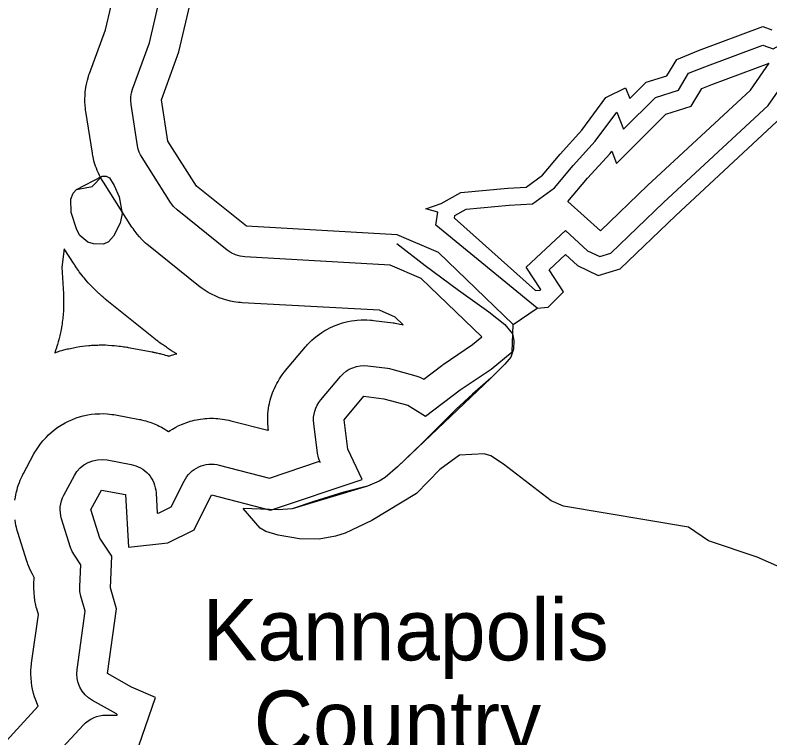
# Model space of a CAD drawing. Extents: x 1473865 to 1648260, y 639067 to 773536.
# Drawn here: x 1511351 to 1513196, y 651596 to 653364 of the extents above; entities that cross this region are included whole.
import ezdxf

# ---------------------------------------------------------------- set-up
doc = ezdxf.new("R2010")
doc.units = 0
for name, color, linetype in [('Exist Cultural Recreational Golf Course CELL', 7, 'Continuous'), ('Exist Hydrographic Buffer Line', 7, 'Continuous'), ('Exist Hydrographic Creek Single Shore', 7, 'Continuous'), ('Exist Hydrographic Lake Shore', 7, 'Continuous'), ('Exist Hydrographic Misc Water Feature', 7, 'Continuous')]:
    doc.layers.add(name, color=color, linetype=linetype)

msp = doc.modelspace()

# ---------------------------------------------------------------- linework, layer by layer
at = {"layer": 'Exist Hydrographic Buffer Line'}
for points in [[(1512623.1, 652690.1), (1512425.1, 652867.1), (1512426.1, 652873.6), (1512453.5, 652888.8), (1512558.6, 652898.6), (1512615.7, 652901.9), (1512669.7, 652941.6), (1512715.1, 652995.6), (1512769.4, 653055.3), (1512821.7, 653126.7), (1512838.6, 653084.4), (1512916.6, 653162.4), (1512972.6, 653180.1), (1512997.5, 653221.6), (1513037.2, 653237.5), (1513179.2, 653290.5), (1513204.1, 653281.2), (1513288.6, 653328.5), (1513321.3, 653348.7), (1513634.1, 653480.5), (1513663.1, 653531.1)], [(1512623.1, 652690.1), (1512634.4, 652691.2), (1512636.1, 652692.9), (1512600.8, 652747.3), (1512696.3, 652836.6), (1512750.4, 652787.4), (1512780.2, 652773.3), (1512807.6, 652781.5), (1512936.3, 652905.3), (1513191.9, 653142.6), (1513250.6, 653226.6), (1513387.8, 653306.7), (1513619.6, 653425.3), (1513650.8, 653468.5), (1513689.7, 653503.9), (1513662.4, 653527.8), (1513663.1, 653531.1)], [(1511351, 652177.5), (1511352.1, 652184.9), (1511353, 652190.4), (1511354.3, 652195.9), (1511356.1, 652203.1), (1511357.6, 652208.5), (1511359.3, 652213.8), (1511361.8, 652220.9), (1511363.8, 652226.1), (1511366.1, 652231.2), (1511369.3, 652238), (1511370.6, 652240.5), (1511371.9, 652243), (1511397.6, 652290.8), (1511399.8, 652294.6), (1511402.1, 652298.4), (1511408.5, 652308.3), (1511413.6, 652315.6), (1511419.2, 652322.4), (1511427.1, 652331.2), (1511433.2, 652337.5), (1511439.9, 652343.4), (1511449, 652350.8), (1511456.1, 652356.1), (1511463.6, 652360.9), (1511473.8, 652366.8), (1511481.6, 652370.9), (1511489.7, 652374.4), (1511500.8, 652378.6), (1511509.1, 652381.5), (1511517.7, 652383.7), (1511529.3, 652386.1), (1511538, 652387.6), (1511546.8, 652388.4), (1511558.6, 652389), (1511567.4, 652389.1), (1511576.2, 652388.5), (1511588, 652387.3), (1511592.4, 652386.7), (1511596.7, 652386), (1511655.5, 652374.9), (1511657.8, 652374.5), (1511660.1, 652374), (1511666.1, 652372.6), (1511670.6, 652371.5), (1511675.1, 652370.1), (1511681, 652368.2), (1511685.4, 652366.7), (1511689.7, 652365.1), (1511695.4, 652362.7), (1511699.6, 652360.8), (1511703.8, 652358.8), (1511709.3, 652356), (1511713.4, 652353.8), (1511717.4, 652351.4), (1511722.6, 652348.1), (1511726.5, 652345.6), (1511726.6, 652345.5), (1511730.4, 652348.1), (1511735.9, 652351.4), (1511740, 652353.8), (1511744.2, 652356.1), (1511749.9, 652359), (1511754.2, 652361), (1511758.5, 652362.9), (1511764.4, 652365.3), (1511768.9, 652367), (1511773.4, 652368.5), (1511779.5, 652370.4), (1511784.1, 652371.7), (1511788.7, 652372.8), (1511795, 652374.1), (1511799.6, 652375.1), (1511804.4, 652375.8), (1511810.7, 652376.6), (1511815.4, 652377.1), (1511820.2, 652377.4), (1511826.5, 652377.7), (1511831.3, 652377.8), (1511836.1, 652377.7), (1511842.4, 652377.4), (1511847.2, 652377.2), (1511851.9, 652376.7), (1511858.3, 652375.8), (1511863, 652375.1), (1511867.7, 652374.2), (1511873.9, 652372.9), (1511876.2, 652372.4), (1511878.5, 652371.8), (1511968.9, 652348.4), (1511970.5, 652348.9), (1511970.2, 652351.1), (1511969.9, 652354), (1511969.6, 652356.8), (1511969.1, 652364.5), (1511968.8, 652370.3), (1511968.8, 652376.1), (1511969.1, 652383.8), (1511969.4, 652389.6), (1511970, 652395.3), (1511971, 652402.9), (1511971.9, 652408.6), (1511973.2, 652414.3), (1511975, 652421.8), (1511976.5, 652427.4), (1511978.2, 652432.9), (1511980.8, 652440.1), (1511982.9, 652445.5), (1511985.2, 652450.8), (1511988.5, 652457.8), (1511991.1, 652462.9), (1511994, 652467.9), (1511998, 652474.5), (1512001.1, 652479.4), (1512004.5, 652484.1), (1512009.1, 652490.2), (1512010.9, 652492.5), (1512012.7, 652494.7), (1512061, 652552.1), (1512063.3, 652554.7), (1512065.6, 652557.2), (1512072.1, 652564), (1512077, 652568.9), (1512082.3, 652573.4), (1512089.5, 652579.3), (1512095.1, 652583.6), (1512100.8, 652587.4), (1512108.7, 652592.4), (1512114.8, 652595.9), (1512121, 652599), (1512129.4, 652603), (1512135.8, 652605.7), (1512142.4, 652608.1), (1512151.3, 652610.9), (1512158, 652612.8), (1512164.8, 652614.3), (1512173.9, 652616.1), (1512180.8, 652617.2), (1512187.7, 652617.8), (1512197.1, 652618.4), (1512204, 652618.6), (1512211, 652618.4), (1512220.3, 652617.8), (1512223.8, 652617.5), (1512227.2, 652617.2), (1512275.5, 652611.1), (1512277.4, 652610.9), (1512279.3, 652610.6), (1512284.5, 652609.7), (1512288.3, 652609.1), (1512292.1, 652608.3), (1512297.2, 652607.1), (1512299.1, 652606.6), (1512300.1, 652606.3), (1512280.7, 652625), (1512241.8, 652641.9), (1511906.5, 652660.5), (1511902.2, 652660.8), (1511897.8, 652661.3), (1511886.3, 652662.9), (1511877.7, 652664.4), (1511869.2, 652666.6), (1511858, 652669.9), (1511849.8, 652672.7), (1511841.8, 652676.1), (1511831.2, 652681.2), (1511823.5, 652685.2), (1511816.1, 652689.9), (1511806.5, 652696.5), (1511802.9, 652699), (1511799.5, 652701.7), (1511677.4, 652800.1), (1511673.9, 652803.1), (1511670.5, 652806.1), (1511661.7, 652814.5), (1511655.4, 652821.1), (1511649.6, 652828.1), (1511642.2, 652837.8), (1511639.6, 652841.5), (1511637.1, 652845.2), (1511567.2, 652954.9), (1511565.7, 652957.3), (1511564.2, 652959.8), (1511560.4, 652966.5), (1511557.7, 652971.6), (1511555.3, 652976.8), (1511552.2, 652983.9), (1511550, 652989.2), (1511548.1, 652994.6), (1511545.8, 653001.9), (1511544.2, 653007.4), (1511542.8, 653013), (1511541.2, 653020.6), (1511540.7, 653023.4), (1511540.2, 653026.2), (1511524.2, 653127.6), (1511523.7, 653131.1), (1511523.3, 653134.6), (1511522.4, 653144.1), (1511522, 653151.1), (1511522, 653158.2), (1511522.3, 653167.6), (1511522.8, 653174.7), (1511523.7, 653181.7), (1511525.2, 653191), (1511526.5, 653198), (1511528.3, 653204.8), (1511531, 653213.9), (1511532, 653217.3), (1511533.2, 653220.6), (1511572, 653327.6), (1511599.7, 653445.5)], [(1511385.9, 651484.4), (1511518.2, 651627.8), (1511523.7, 651633.2), (1511529.7, 651638), (1511536.3, 651642.2), (1511543.2, 651645.7), (1511550.4, 651648.4), (1511557.9, 651650.4), (1511565.6, 651651.6), (1511573.3, 651652), (1511600.6, 651652), (1511601.2, 651653.8), (1511599, 651655), (1511540.2, 651688.1), (1511530.8, 651694.4), (1511522.5, 651701.9), (1511515.5, 651710.6), (1511509.7, 651720.2), (1511505.5, 651730.6), (1511502.9, 651741.5), (1511502, 651752.7), (1511502.7, 651763.9), (1511522.5, 651906.3), (1511512.2, 651942.5), (1511509.8, 651954.5), (1511509.4, 651966.7), (1511511.9, 652019.3), (1511496.2, 652042.9), (1511490.9, 652052.1), (1511487.1, 652061.9), (1511465, 652131.8), (1511463.1, 652139), (1511462, 652146.4), (1511461.5, 652153.9), (1511461.9, 652161.4), (1511462.9, 652168.8), (1511464.8, 652176.1), (1511467.3, 652183.1), (1511470.5, 652189.9), (1511496.2, 652237.7), (1511502.6, 652247.7), (1511510.5, 652256.5), (1511519.7, 652263.9), (1511529.9, 652269.8), (1511541, 652274.1), (1511552.5, 652276.5), (1511564.3, 652277.2), (1511576.1, 652275.9), (1511634.9, 652264.9), (1511640.9, 652263.5), (1511646.8, 652261.6), (1511652.6, 652259.2), (1511658.1, 652256.4), (1511663.4, 652253.1), (1511668.3, 652249.4), (1511673, 652245.3), (1511677.3, 652240.8), (1511681.2, 652236), (1511684.7, 652230.8), (1511687.7, 652225.5), (1511690.4, 652219.8), (1511692.5, 652214), (1511694.1, 652208), (1511695.3, 652201.9), (1511695.9, 652195.7), (1511699, 652146), (1511703.3, 652146.5), (1511733, 652161.3), (1511764.5, 652224.3), (1511767.6, 652229.9), (1511771.1, 652235.2), (1511775.1, 652240.2), (1511779.5, 652244.8), (1511784.3, 652249), (1511789.4, 652252.8), (1511794.8, 652256.2), (1511800.5, 652259.1), (1511806.4, 652261.5), (1511812.5, 652263.3), (1511818.8, 652264.7), (1511825.1, 652265.5), (1511831.5, 652265.8), (1511837.8, 652265.5), (1511844.2, 652264.7), (1511850.4, 652263.4), (1511972.9, 652231.6), (1512095.7, 652272.6), (1512096.9, 652270), (1512092.8, 652281), (1512090.4, 652292.6), (1512081.3, 652365), (1512080.8, 652372.7), (1512081, 652380.4), (1512082, 652388.1), (1512083.8, 652395.6), (1512086.4, 652402.9), (1512089.7, 652409.8), (1512093.7, 652416.4), (1512098.4, 652422.6), (1512146.7, 652479.9), (1512153.1, 652486.7), (1512160.3, 652492.6), (1512168.2, 652497.5), (1512176.7, 652501.4), (1512185.6, 652504.3), (1512194.7, 652506), (1512204, 652506.6), (1512213.3, 652506), (1512261.6, 652500), (1512266.7, 652499.2), (1512271.8, 652498), (1512331, 652482), (1512340.9, 652478.6), (1512350.3, 652473.8), (1512394.4, 652506.9), (1512395.9, 652508), (1512397.4, 652509.1), (1512469.7, 652558.1), (1512492.3, 652576.6), (1512343.8, 652719.8), (1512268, 652752.6), (1511912.7, 652772.3), (1511901.1, 652773.9), (1511890, 652777.2), (1511879.4, 652782.3), (1511869.8, 652788.9), (1511747.7, 652887.3), (1511738.9, 652895.7), (1511731.5, 652905.4), (1511661.7, 653015.1), (1511657.9, 653021.8), (1511654.8, 653028.8), (1511652.4, 653036.1), (1511650.8, 653043.7), (1511634.8, 653145.1), (1511634, 653154.5), (1511634.3, 653164), (1511635.8, 653173.3), (1511638.4, 653182.4), (1511679.6, 653295.6), (1511708.7, 653420)], [(1512702.7, 652908), (1512750.5, 652964.7), (1512805.8, 653025.6), (1512809.5, 653030.8), (1512821.5, 653000.9), (1512941.6, 653121.1), (1513003.7, 653140.7), (1513029.6, 653184), (1513054.1, 653193.8), (1513194.6, 653246.2)], [(1512702.7, 652908), (1512781.9, 652836), (1512897.1, 652946.8), (1513148.5, 653180.3), (1513194.6, 653246.2)], [(1511303.5, 651560.3), (1511408, 651673.6), (1511405.9, 651678.2), (1511401.7, 651688.5), (1511398.9, 651696.4), (1511396.6, 651704.5), (1511394, 651715.4), (1511392.4, 651723.6), (1511391.3, 651731.9), (1511390.4, 651743.1), (1511390, 651751.4), (1511390.2, 651759.8), (1511390.9, 651771), (1511391.2, 651775.2), (1511391.8, 651779.3), (1511408.3, 651898.3), (1511404.5, 651911.8), (1511403.3, 651916.2), (1511402.3, 651920.7), (1511400, 651932.6), (1511398.5, 651941.6), (1511397.9, 651950.7), (1511397.5, 651962.9), (1511397.4, 651967.5), (1511397.5, 651972), (1511398.3, 651988.4), (1511393.6, 651996.7), (1511389.9, 652003.7), (1511386.8, 652011), (1511382.9, 652020.8), (1511381.5, 652024.5), (1511380.3, 652028.2), (1511358.2, 652098.1), (1511357.4, 652100.8), (1511356.7, 652103.5), (1511354.8, 652110.7), (1511353.5, 652116.2), (1511352.5, 652121.7), (1511351.3, 652129.1)]]:
    msp.add_lwpolyline(points, dxfattribs=at)
msp.add_lwpolyline([(1511726.9, 652529.9), (1511730, 652530.9), (1511731.7, 652531.4), (1511733.4, 652531.9), (1511738, 652533.2), (1511741.5, 652534.2), (1511744.9, 652535), (1511747.1, 652535.6), (1511745.3, 652536.5), (1511739.6, 652539.7), (1511734, 652543), (1511726.6, 652547.7), (1511723.9, 652549.5), (1511721.1, 652551.3), (1511711.5, 652557.9), (1511710.2, 652558.8), (1511708.8, 652559.8), (1511705.3, 652562.3), (1511702.6, 652564.2), (1511700, 652566.2), (1511696.6, 652568.9), (1511695.3, 652569.9), (1511694, 652570.9), (1511571.9, 652669.4), (1511570.6, 652670.5), (1511569.3, 652671.5), (1511565.8, 652674.5), (1511563.2, 652676.7), (1511560.7, 652679), (1511557.3, 652682), (1511556.1, 652683.2), (1511554.8, 652684.4), (1511546, 652692.7), (1511543.5, 652695.1), (1511541.1, 652697.5), (1511534.8, 652704.1), (1511530.2, 652709.1), (1511525.7, 652714.2), (1511519.9, 652721.3), (1511517.8, 652723.9), (1511515.7, 652726.6), (1511508.3, 652736.3), (1511507.3, 652737.7), (1511506.3, 652739.1), (1511503.6, 652742.7), (1511501.7, 652745.5), (1511499.7, 652748.3), (1511497.2, 652752.1), (1511496.3, 652753.5), (1511495.4, 652755), (1511471.6, 652792.2), (1511465.5, 652747.1), (1511469.5, 652682.3), (1511469.5, 652681.4), (1511469.6, 652680.5), (1511469.7, 652678.1), (1511469.8, 652676.3), (1511469.8, 652674.5), (1511469.9, 652672.1), (1511469.9, 652671.2), (1511469.9, 652670.3), (1511470.1, 652663.8), (1511470.1, 652662), (1511470.1, 652660.2), (1511470.1, 652655.4), (1511470, 652651.7), (1511469.9, 652648.1), (1511469.6, 652643.3), (1511469.5, 652641.5), (1511469.4, 652639.7), (1511469, 652633.3), (1511468.9, 652631.4), (1511468.7, 652629.6), (1511468.3, 652624.8), (1511467.9, 652621.2), (1511467.5, 652617.6), (1511466.8, 652612.9), (1511466.6, 652611.1), (1511466.3, 652609.3), (1511465.3, 652602.9), (1511465, 652601.1), (1511464.7, 652599.3), (1511463.9, 652594.6), (1511463.2, 652591), (1511462.4, 652587.5), (1511461.4, 652582.8), (1511461, 652581), (1511460.6, 652579.3), (1511459, 652573), (1511458.6, 652571.2), (1511458.1, 652569.5), (1511456.9, 652564.8), (1511455.9, 652561.3), (1511454.8, 652557.9), (1511453.4, 652553.3), (1511452.8, 652551.5), (1511452.3, 652549.8), (1511450.2, 652543.7), (1511449.6, 652542), (1511449, 652540.3), (1511448.2, 652538.2), (1511455.1, 652540.5), (1511461.4, 652542.6), (1511467.8, 652544.3), (1511476.4, 652546.5), (1511479.6, 652547.3), (1511482.8, 652548), (1511494.4, 652550.4), (1511497.7, 652551.1), (1511500.9, 652551.7), (1511509.6, 652553.2), (1511516.2, 652554.2), (1511522.8, 652554.9), (1511531.6, 652555.7), (1511534.9, 652556), (1511538.2, 652556.2), (1511550, 652556.8), (1511553.3, 652556.9), (1511556.6, 652557), (1511565.4, 652557.1), (1511572.1, 652557), (1511578.7, 652556.7), (1511587.5, 652556.1), (1511590.8, 652555.9), (1511594.1, 652555.6), (1511605.9, 652554.3), (1511607.5, 652554.1), (1511609.2, 652553.9), (1511613.6, 652553.4), (1511616.8, 652552.9), (1511620.1, 652552.4), (1511624.5, 652551.7), (1511626.1, 652551.4), (1511627.7, 652551.1), (1511686.5, 652540.1), (1511687.4, 652539.9), (1511688.2, 652539.7), (1511690.5, 652539.3), (1511692.2, 652538.9), (1511693.9, 652538.6), (1511696.2, 652538.1), (1511697, 652537.9), (1511697.9, 652537.7), (1511703.9, 652536.3), (1511705.6, 652535.9), (1511707.3, 652535.5), (1511711.8, 652534.3), (1511715.1, 652533.5), (1511718.5, 652532.5), (1511722.9, 652531.2), (1511724.6, 652530.7), (1511726.2, 652530.2)], close=True, dxfattribs=at)
at = {"layer": 'Exist Hydrographic Creek Single Shore'}
msp.add_line((1512568.7, 652607.1), (1512627.4, 652647.1), dxfattribs=at)
at = {"layer": 'Exist Hydrographic Lake Shore'}
for points in [[(1512568.7, 652607.1), (1512386.1, 652783.2), (1512285.5, 652826.7), (1511916.9, 652847.2), (1511794.8, 652945.7), (1511724.9, 653055.4), (1511708.9, 653156.8), (1511751.6, 653274.2), (1511781.7, 653402.9), (1511866.2, 653568.8), (1511961.2, 653818.6), (1511941.6, 653876.4), (1512004.9, 653924.7), (1512056.2, 653945.8), (1512071.3, 653957.9), (1512092.4, 654042.3), (1512148.8, 654216.3), (1512143.7, 654368.1), (1512104.7, 654448.3), (1512067.9, 654525.7)], [(1512627.4, 652647.1), (1512654.1, 652649.8), (1512691.4, 652687.1), (1512656.7, 652740.5), (1512696.7, 652777.9), (1512726, 652751.2), (1512776.7, 652727.2), (1512830, 652743.2), (1512966, 652873.9), (1513224.6, 653114.1), (1513280.6, 653194.1), (1513408.6, 653268.8), (1513648.5, 653391.6), (1513683.2, 653439.6), (1513712.5, 653466.3), (1513741.8, 653471.6), (1513752.5, 653506.3), (1513709.8, 653543.7), (1513707.2, 653618.4), (1513747.2, 653645.1), (1513736.5, 653671.8)], [(1512627.4, 652647.1), (1512379.5, 652849.9), (1512384.8, 652881.9), (1512355.5, 652889.9), (1512392.8, 652903.3), (1512440.8, 652930), (1512555.4, 652940.6), (1512600.7, 652943.3), (1512640.7, 652972.6), (1512683.4, 653023.3), (1512736.7, 653082.1), (1512795.4, 653162.1), (1512843.4, 653186.1), (1512854, 653159.4), (1512894, 653199.5), (1512944.7, 653215.5), (1512968.7, 653255.5), (1513022, 653276.8), (1513179.3, 653335.6), (1513200.6, 653327.5)], [(1511654.1, 651577), (1511694.5, 651694.7), (1511635.8, 651720.4), (1511577, 651753.5), (1511599, 651911.6), (1511584.3, 651963.1), (1511588, 652040.4), (1511558.6, 652084.5), (1511536.5, 652154.4), (1511562.3, 652202.2), (1511621.1, 652191.1), (1511628.9, 652062.7), (1511724.9, 652073.4), (1511788.9, 652105.4), (1511831.6, 652190.8), (1511975.5, 652153.4), (1512199.5, 652228.2), (1512164.8, 652301.9), (1512155.8, 652374.3), (1512204, 652431.6), (1512252.3, 652425.6), (1512311.5, 652409.6), (1512354.8, 652383.3), (1512439.4, 652447), (1512514.7, 652498), (1512566, 652540.2), (1512568.7, 652607.1)]]:
    msp.add_lwpolyline(points, dxfattribs=at)
at = {"layer": 'Exist Hydrographic Misc Water Feature'}
for points in [[(1511493.5, 652928.5), (1511501.8, 652936.9), (1511539.9, 652944.2), (1511564.3, 652969.8), (1511574.3, 652969.5), (1511582.2, 652965.4), (1511593.9, 652947.2), (1511605.4, 652919), (1511612.7, 652878.9), (1511608.2, 652855), (1511591.7, 652823.3), (1511579.4, 652809.6), (1511567.3, 652803.8), (1511543.3, 652804.2), (1511529.4, 652808.5), (1511509.8, 652824.8), (1511502, 652839), (1511488.7, 652881.2), (1511487.3, 652913.2), (1511493.5, 652928.5)], [(1511493.5, 652928.5), (1511501.8, 652936.9), (1511564.3, 652969.8), (1511574.3, 652969.5), (1511582.2, 652965.4), (1511593.9, 652947.2), (1511605.4, 652919), (1511612.7, 652878.9), (1511608.2, 652855), (1511591.7, 652823.3), (1511579.4, 652809.6), (1511567.3, 652803.8), (1511543.3, 652804.2), (1511529.4, 652808.5), (1511509.8, 652824.8), (1511502, 652839), (1511488.7, 652881.2), (1511487.3, 652913.2), (1511493.5, 652928.5)], [(1512284.5, 652804.8), (1512353.8, 652751.7), (1512434.8, 652691.3), (1512508.9, 652638.1), (1512548.1, 652606.8), (1512567.4, 652584.6), (1512570.4, 652568), (1512569.9, 652547.1), (1512562.9, 652527.4), (1512548.2, 652510.1), (1512514.5, 652475.6), (1512469.6, 652436.9), (1512429.2, 652400.3), (1512387.6, 652358.2), (1512346, 652317.2), (1512286.4, 652259), (1512256, 652233.3), (1512241.6, 652223.7), (1512212.7, 652212.1), (1512155.1, 652196.9), (1512081.8, 652174.2), (1512028.6, 652156.6), (1511994.4, 652154), (1511973.5, 652154.5), (1511908.8, 652156.9)], [(1512284.5, 652804.8), (1512353.8, 652751.7), (1512434.8, 652691.3), (1512508.9, 652638.1), (1512548.1, 652606.8), (1512567.4, 652584.6), (1512570.4, 652568), (1512569.9, 652547.1), (1512562.9, 652527.4), (1512548.2, 652510.1), (1512514.5, 652475.6), (1512286.4, 652259), (1512256, 652233.3), (1512241.6, 652223.7), (1512212.7, 652212.1), (1512028.6, 652156.6), (1511994.4, 652154), (1511973.5, 652154.5), (1511908.8, 652156.9)], [(1513240.5, 652004.8), (1513165.1, 652038.2), (1513045.9, 652078.4), (1512997, 652111.5), (1512691.5, 652163), (1512661.7, 652175.6), (1512545.4, 652265.8), (1512513.8, 652286.3), (1512497.9, 652290.6), (1512437.8, 652287.7), (1512389.2, 652252.7), (1512332.1, 652193.8), (1512222.9, 652127.9), (1512158.4, 652097.1), (1512134.3, 652089.6), (1512094.2, 652082.3), (1512046.2, 652083.3), (1511994.4, 652092.2), (1511964.6, 652100.7), (1511950.7, 652109), (1511908.8, 652156.9)]]:
    msp.add_lwpolyline(points, dxfattribs=at)

# ---------------------------------------------------------------- texts
at = {"layer": 'Exist Cultural Recreational Golf Course CELL'}
for s, p in [('Kannapolis', (1511809.8, 651785.8)), ('Country', (1511934.7, 651561.9))]:
    msp.add_text(s, height=150, rotation=0, dxfattribs=at).set_placement(p)

doc.saveas('drawing.dxf')
